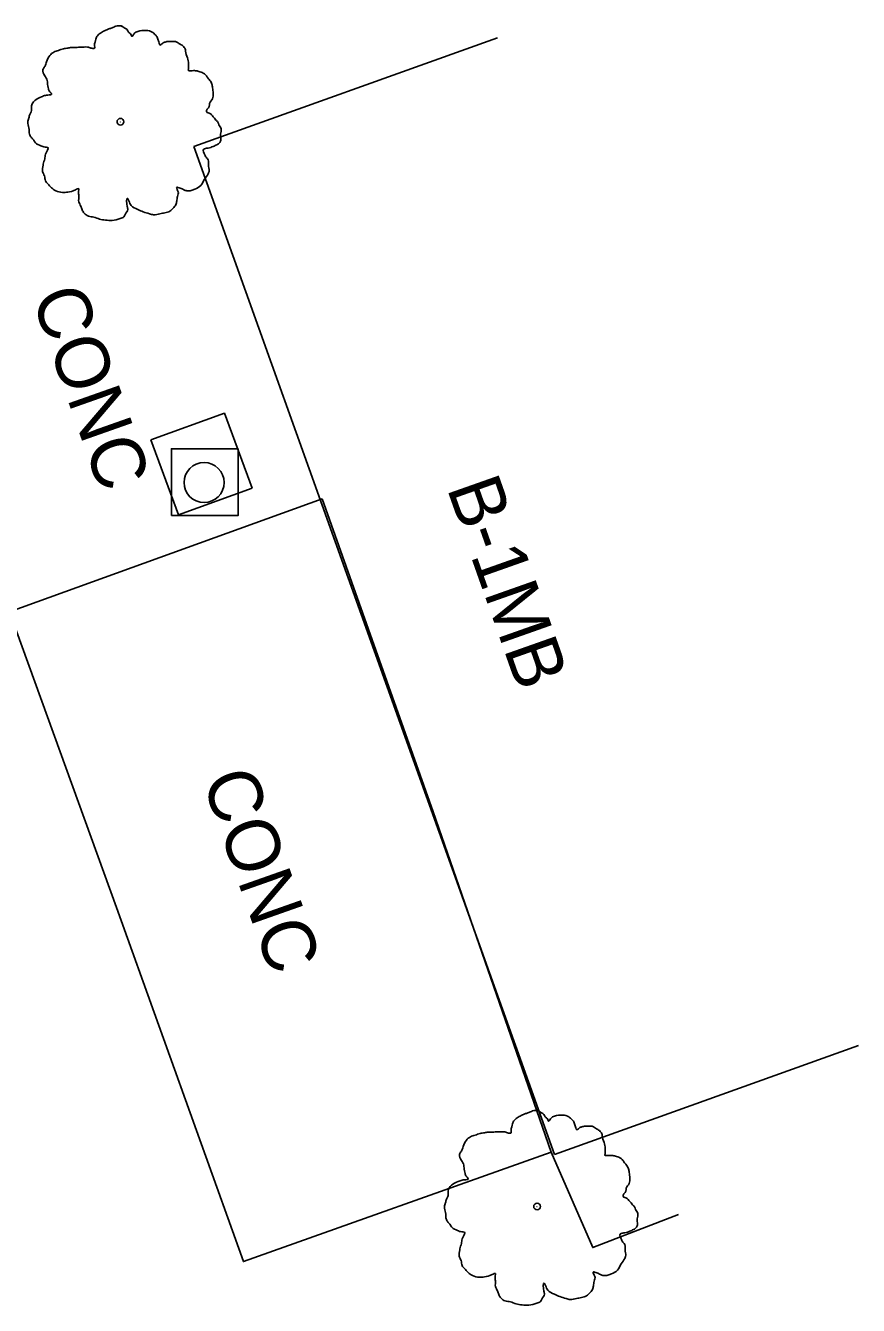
# Model space of a CAD drawing. Extents: x 2004847 to 2009016, y 1134161 to 1140101.
# Drawn here: x 2005919.4 to 2005981.8, y 1137945 to 1138040.9 of the extents above; entities that cross this region are included whole.
import ezdxf

# ---------------------------------------------------------------- set-up
doc = ezdxf.new("R2010")
doc.units = 0
for name, color, linetype in [('RD_EX_Bldg', 7, 'Continuous'), ('RD_EX_Conc', 7, 'Continuous'), ('RD_EX_Road', 7, 'Continuous'), ('RD_EX_SU_H2O', 7, 'Continuous'), ('RD_EX_VEG', 7, 'Continuous'), ('RD_Sketch3', 7, 'Continuous')]:
    doc.layers.add(name, color=color, linetype=linetype)

msp = doc.modelspace()

# ---------------------------------------------------------------- linework, layer by layer
at = {"layer": 'RD_EX_Bldg'}
for p, q in [((2005954.728, 1138040.005), (2005931.953, 1138031.85)), ((2005958.998, 1137956.319), (2005931.953, 1138031.85)), ((2005981.773, 1137964.474), (2005958.998, 1137956.319))]:
    msp.add_line(p, q, dxfattribs=at)
at = {"layer": 'RD_EX_Conc'}
for points in [[(2005936.343, 1138006.256), (2005934.26, 1138011.862), (2005928.733, 1138009.869)], [(2005928.733, 1138009.869), (2005930.816, 1138004.263), (2005936.343, 1138006.256)], [(2005941.593, 1138005.446), (2005918.14, 1137996.978), (2005926.171, 1137974.82), (2005935.682, 1137948.289), (2005958.757, 1137956.488)], [(2005958.757, 1137956.488), (2005949.897, 1137982.005), (2005941.593, 1138005.446)]]:
    msp.add_lwpolyline(points, dxfattribs=at)
at = {"layer": 'RD_EX_Road'}
msp.add_lwpolyline([(2005968.301, 1137951.814), (2005961.859, 1137949.341), (2005958.757, 1137956.488)], dxfattribs=at)
at = {"layer": 'RD_EX_SU_H2O'}
msp.add_lwpolyline([(2005930.282, 1138004.201), (2005930.282, 1138009.201), (2005935.282, 1138009.201), (2005935.282, 1138004.201)], close=True, dxfattribs=at)
msp.add_circle((2005932.735, 1138006.673), 1.5, dxfattribs=at)
at = {"layer": 'RD_EX_VEG'}
for centre, radius in [((2005926.462, 1138033.713), 0.25), ((2005926.449, 1138033.694), 0.0001), ((2005957.688, 1137952.425), 0.25), ((2005957.675, 1137952.406), 0.0001)]:
    msp.add_circle(centre, radius, dxfattribs=at)
for points in [[(2005926.594, 1138040.88), (2005926.294, 1138040.905), (2005925.969, 1138040.805), (2005925.719, 1138040.705), (2005925.494, 1138040.63), (2005925.27, 1138040.53), (2005924.97, 1138040.356), (2005924.745, 1138040.156), (2005924.62, 1138039.906), (2005924.57, 1138039.681), (2005924.52, 1138039.406), (2005924.52, 1138039.231), (2005924.395, 1138039.206), (2005924.245, 1138039.231), (2005923.995, 1138039.306), (2005923.745, 1138039.306), (2005923.495, 1138039.306), (2005923.145, 1138039.281), (2005922.796, 1138039.281), (2005922.521, 1138039.231), (2005922.196, 1138039.181), (2005921.821, 1138039.056), (2005921.471, 1138038.931), (2005921.171, 1138038.681), (2005920.921, 1138038.206), (2005920.796, 1138037.857), (2005920.647, 1138037.607), (2005920.796, 1138037.157), (2005920.971, 1138036.807), (2005920.996, 1138036.607), (2005921.071, 1138036.182), (2005921.171, 1138035.957), (2005921.296, 1138035.757), (2005921.221, 1138035.733), (2005920.846, 1138035.683), (2005920.547, 1138035.583), (2005920.122, 1138035.358), (2005919.897, 1138035.133), (2005919.797, 1138034.808), (2005919.772, 1138034.458), (2005919.672, 1138034.258), (2005919.597, 1138033.983), (2005919.572, 1138033.908), (2005919.522, 1138033.583), (2005919.622, 1138033.134), (2005919.647, 1138032.784), (2005919.772, 1138032.559), (2005919.922, 1138032.384), (2005920.097, 1138032.134), (2005920.497, 1138031.909), (2005920.821, 1138031.809), (2005921.021, 1138031.784), (2005920.846, 1138031.284), (2005920.796, 1138030.935), (2005920.672, 1138030.535), (2005920.672, 1138030.46), (2005920.622, 1138029.985), (2005920.771, 1138029.66), (2005920.846, 1138029.285), (2005921.021, 1138029.06), (2005921.296, 1138028.761), (2005921.621, 1138028.536), (2005922.121, 1138028.411), (2005922.521, 1138028.436), (2005923.096, 1138028.611), (2005923.345, 1138028.686), (2005923.32, 1138028.511), (2005923.345, 1138028.136), (2005923.345, 1138027.711), (2005923.495, 1138027.386), (2005923.595, 1138027.111), (2005923.745, 1138026.861), (2005924.07, 1138026.637), (2005924.47, 1138026.562), (2005924.895, 1138026.412), (2005925.345, 1138026.337), (2005925.844, 1138026.312), (2005926.444, 1138026.462), (2005926.719, 1138026.587), (2005926.819, 1138026.761), (2005927.019, 1138027.136), (2005926.969, 1138027.361), (2005926.994, 1138027.961), (2005927.094, 1138027.786), (2005927.269, 1138027.436), (2005927.768, 1138027.136), (2005928.168, 1138026.961), (2005928.643, 1138026.811), (2005928.943, 1138026.736), (2005929.418, 1138026.811), (2005929.793, 1138026.886), (2005930.167, 1138027.011), (2005930.467, 1138027.286), (2005930.642, 1138027.561), (2005930.692, 1138027.836), (2005930.767, 1138028.211), (2005930.817, 1138028.386)], [(2005930.817, 1138028.386), (2005930.742, 1138028.561), (2005930.692, 1138028.811), (2005930.767, 1138028.786), (2005930.942, 1138028.736), (2005931.217, 1138028.611), (2005931.442, 1138028.536), (2005931.767, 1138028.561), (2005932.042, 1138028.661), (2005932.491, 1138028.936), (2005932.766, 1138029.41), (2005933.041, 1138029.81), (2005933.116, 1138030.135), (2005933.066, 1138030.36), (2005933.041, 1138030.86), (2005932.841, 1138031.11), (2005932.791, 1138031.234), (2005932.691, 1138031.634), (2005932.766, 1138031.684), (2005933.041, 1138031.734), (2005933.416, 1138031.859), (2005933.691, 1138031.984), (2005933.916, 1138032.159), (2005933.991, 1138032.384), (2005933.966, 1138032.784), (2005934.016, 1138033.184), (2005933.941, 1138033.334), (2005933.841, 1138033.483), (2005933.766, 1138033.683), (2005933.616, 1138033.833), (2005933.516, 1138033.983), (2005933.416, 1138034.083), (2005933.291, 1138034.233), (2005933.116, 1138034.358), (2005932.966, 1138034.408), (2005932.916, 1138034.558), (2005933.066, 1138034.758), (2005933.116, 1138034.858), (2005933.141, 1138035.083), (2005933.366, 1138035.433), (2005933.416, 1138035.832), (2005933.366, 1138036.257), (2005933.316, 1138036.532), (2005933.166, 1138036.807), (2005932.966, 1138037.057), (2005932.841, 1138037.232), (2005932.666, 1138037.357), (2005932.341, 1138037.482), (2005932.092, 1138037.532), (2005931.742, 1138037.532), (2005931.542, 1138037.582), (2005931.567, 1138037.632), (2005931.567, 1138037.782), (2005931.567, 1138038.057), (2005931.492, 1138038.506), (2005931.342, 1138039.006), (2005931.342, 1138039.031), (2005931.242, 1138039.281), (2005931.017, 1138039.481), (2005930.842, 1138039.581), (2005930.642, 1138039.706), (2005930.392, 1138039.731), (2005930.092, 1138039.731), (2005929.818, 1138039.681), (2005929.618, 1138039.581), (2005929.443, 1138039.456), (2005929.368, 1138039.606), (2005929.268, 1138039.906), (2005929.218, 1138040.056), (2005929.068, 1138040.231), (2005928.843, 1138040.43), (2005928.393, 1138040.555), (2005927.768, 1138040.48), (2005927.469, 1138040.281), (2005927.319, 1138040.106), (2005927.269, 1138040.231), (2005927.069, 1138040.43), (2005926.969, 1138040.605), (2005926.794, 1138040.73), (2005926.644, 1138040.83), (2005926.544, 1138040.88)], [(2005957.82, 1137959.592), (2005957.52, 1137959.617), (2005957.195, 1137959.517), (2005956.945, 1137959.417), (2005956.72, 1137959.342), (2005956.496, 1137959.242), (2005956.196, 1137959.068), (2005955.971, 1137958.868), (2005955.846, 1137958.618), (2005955.796, 1137958.393), (2005955.746, 1137958.118), (2005955.746, 1137957.943), (2005955.621, 1137957.918), (2005955.471, 1137957.943), (2005955.221, 1137958.018), (2005954.971, 1137958.018), (2005954.721, 1137958.018), (2005954.371, 1137957.993), (2005954.022, 1137957.993), (2005953.747, 1137957.943), (2005953.422, 1137957.893), (2005953.047, 1137957.768), (2005952.697, 1137957.643), (2005952.397, 1137957.393), (2005952.147, 1137956.918), (2005952.022, 1137956.569), (2005951.873, 1137956.319), (2005952.022, 1137955.869), (2005952.197, 1137955.519), (2005952.222, 1137955.319), (2005952.297, 1137954.894), (2005952.397, 1137954.669), (2005952.522, 1137954.469), (2005952.447, 1137954.445), (2005952.072, 1137954.395), (2005951.773, 1137954.295), (2005951.348, 1137954.07), (2005951.123, 1137953.845), (2005951.023, 1137953.52), (2005950.998, 1137953.17), (2005950.898, 1137952.97), (2005950.823, 1137952.695), (2005950.798, 1137952.62), (2005950.748, 1137952.295), (2005950.848, 1137951.846), (2005950.873, 1137951.496), (2005950.998, 1137951.271), (2005951.148, 1137951.096), (2005951.323, 1137950.846), (2005951.723, 1137950.621), (2005952.047, 1137950.521), (2005952.247, 1137950.496), (2005952.072, 1137949.996), (2005952.022, 1137949.647), (2005951.898, 1137949.247), (2005951.898, 1137949.172), (2005951.848, 1137948.697), (2005951.997, 1137948.372), (2005952.072, 1137947.997), (2005952.247, 1137947.772), (2005952.522, 1137947.473), (2005952.847, 1137947.248), (2005953.347, 1137947.123), (2005953.747, 1137947.148), (2005954.322, 1137947.323), (2005954.571, 1137947.398), (2005954.546, 1137947.223), (2005954.571, 1137946.848), (2005954.571, 1137946.423), (2005954.721, 1137946.098), (2005954.821, 1137945.823), (2005954.971, 1137945.573), (2005955.296, 1137945.349), (2005955.696, 1137945.274), (2005956.121, 1137945.124), (2005956.571, 1137945.049), (2005957.07, 1137945.024), (2005957.67, 1137945.174), (2005957.945, 1137945.299), (2005958.045, 1137945.473), (2005958.245, 1137945.848), (2005958.195, 1137946.073), (2005958.22, 1137946.673), (2005958.32, 1137946.498), (2005958.495, 1137946.148), (2005958.994, 1137945.848), (2005959.394, 1137945.673), (2005959.869, 1137945.523), (2005960.169, 1137945.448), (2005960.644, 1137945.523), (2005961.019, 1137945.598), (2005961.393, 1137945.723), (2005961.693, 1137945.998), (2005961.868, 1137946.273), (2005961.918, 1137946.548), (2005961.993, 1137946.923), (2005962.043, 1137947.098)], [(2005962.043, 1137947.098), (2005961.968, 1137947.273), (2005961.918, 1137947.523), (2005961.993, 1137947.498), (2005962.168, 1137947.448), (2005962.443, 1137947.323), (2005962.668, 1137947.248), (2005962.993, 1137947.273), (2005963.268, 1137947.373), (2005963.717, 1137947.648), (2005963.992, 1137948.122), (2005964.267, 1137948.522), (2005964.342, 1137948.847), (2005964.292, 1137949.072), (2005964.267, 1137949.572), (2005964.067, 1137949.822), (2005964.017, 1137949.946), (2005963.917, 1137950.346), (2005963.992, 1137950.396), (2005964.267, 1137950.446), (2005964.642, 1137950.571), (2005964.917, 1137950.696), (2005965.142, 1137950.871), (2005965.217, 1137951.096), (2005965.192, 1137951.496), (2005965.242, 1137951.896), (2005965.167, 1137952.046), (2005965.067, 1137952.195), (2005964.992, 1137952.395), (2005964.842, 1137952.545), (2005964.742, 1137952.695), (2005964.642, 1137952.795), (2005964.517, 1137952.945), (2005964.342, 1137953.07), (2005964.192, 1137953.12), (2005964.142, 1137953.27), (2005964.292, 1137953.47), (2005964.342, 1137953.57), (2005964.367, 1137953.795), (2005964.592, 1137954.145), (2005964.642, 1137954.544), (2005964.592, 1137954.969), (2005964.542, 1137955.244), (2005964.392, 1137955.519), (2005964.192, 1137955.769), (2005964.067, 1137955.944), (2005963.892, 1137956.069), (2005963.567, 1137956.194), (2005963.318, 1137956.244), (2005962.968, 1137956.244), (2005962.768, 1137956.294), (2005962.793, 1137956.344), (2005962.793, 1137956.494), (2005962.793, 1137956.769), (2005962.718, 1137957.218), (2005962.568, 1137957.718), (2005962.568, 1137957.743), (2005962.468, 1137957.993), (2005962.243, 1137958.193), (2005962.068, 1137958.293), (2005961.868, 1137958.418), (2005961.618, 1137958.443), (2005961.318, 1137958.443), (2005961.044, 1137958.393), (2005960.844, 1137958.293), (2005960.669, 1137958.168), (2005960.594, 1137958.318), (2005960.494, 1137958.618), (2005960.444, 1137958.768), (2005960.294, 1137958.943), (2005960.069, 1137959.142), (2005959.619, 1137959.267), (2005958.994, 1137959.192), (2005958.695, 1137958.993), (2005958.545, 1137958.818), (2005958.495, 1137958.943), (2005958.295, 1137959.142), (2005958.195, 1137959.317), (2005958.02, 1137959.442), (2005957.87, 1137959.542), (2005957.77, 1137959.592)]]:
    msp.add_spline(points, degree=3, dxfattribs=at)

# ---------------------------------------------------------------- texts
at = {"layer": 'RD_Sketch3'}
for s, p in [('CONC', (2005919.77, 1138020.6)), ('B-1MB', (2005950.902, 1138006.283)), ('CONC', (2005932.547, 1137984.418))]:
    msp.add_text(s, height=4, rotation=289.44941, dxfattribs=at).set_placement(p)

doc.saveas('drawing.dxf')
